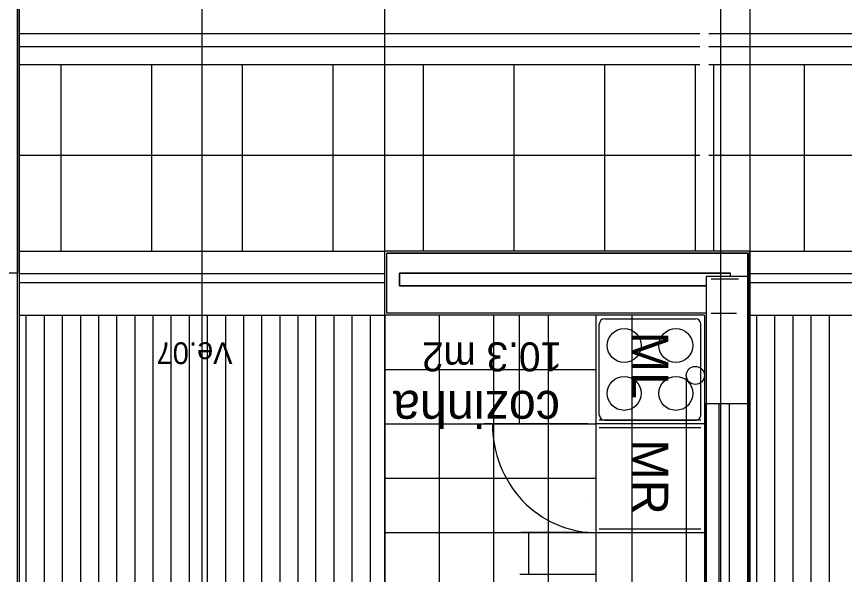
# Model space of a CAD drawing. Extents: x 1248 to 1356, y -443 to -224.
# Drawn here: x 1299.524 to 1304.091, y -233.707 to -230.629 of the extents above; entities that cross this region are included whole.
import ezdxf

# ---------------------------------------------------------------- set-up
doc = ezdxf.new("R2010")
doc.units = 0
for name, color, linetype in [('corte', 7, 'Continuous'), ('estereoctomias', 7, 'Continuous'), ('Level 1', 7, 'Continuous'), ('Level 10', 7, 'Continuous'), ('Level 11', 7, 'Continuous'), ('Level 13', 7, 'Continuous'), ('Level 2', 7, 'Continuous'), ('Level 21', 7, 'Continuous'), ('Level 3', 7, 'Continuous'), ('Level 4', 7, 'Continuous'), ('Level 40', 7, 'Continuous'), ('Level 60', 7, 'Continuous'), ('mob-fixo', 7, 'Continuous'), ('revestimentos', 7, 'Continuous'), ('vermelhos-cont', 7, 'Continuous'), ('vermelhos-tracej', 7, 'Continuous')]:
    doc.layers.add(name, color=color, linetype=linetype)

msp = doc.modelspace()

# ---------------------------------------------------------------- linework, layer by layer
at = {"layer": 'corte'}
for p, q in [((1299.5304, -234.8352), (1299.5304, -228.434)), ((1299.5304, -234.8352), (1299.5304, -231.934)), ((1303.5575, -231.934), (1301.5662, -231.934)), ((1303.5575, -235.1452), (1303.5575, -231.934)), ((1299.5304, -232.044), (1299.4204, -232.044)), ((1303.4623, -232.0639), (1303.4623, -232.044)), ((1303.329, -232.2659), (1303.329, -235.1452)), ((1303.399, -232.7639), (1303.399, -236.1213)), ((1303.457, -236.1213), (1303.457, -232.7639))]:
    msp.add_line(p, q, dxfattribs=at)
for points in [[(1303.329, -232.7639), (1303.559, -232.7639), (1303.559, -232.0639), (1303.329, -232.0639)], [(1303.3294, -232.7639), (1303.5594, -232.7639), (1303.5594, -232.0639), (1303.3294, -232.0639)]]:
    msp.add_lwpolyline(points, close=True, dxfattribs=at)
at = {"layer": 'estereoctomias'}
for p, q in [((1301.1762, -236.9259), (1301.1762, -232.2759)), ((1301.2762, -234.4652), (1301.2762, -232.2759)), ((1301.3762, -234.4652), (1301.3762, -232.2759)), ((1301.4762, -234.4652), (1301.4762, -232.2759))]:
    msp.add_line(p, q, dxfattribs=at)
for points in [[(1299.5304, -232.044), (1299.4204, -232.044), (1299.4204, -228.5639), (1299.2133, -228.5639), (1299.2133, -228.434), (1299.5304, -228.434)], [(1303.329, -232.1143), (1303.329, -232.2659), (1301.5662, -232.2659), (1301.5662, -231.934), (1303.5575, -231.934), (1303.5575, -232.0639), (1303.4623, -232.0639), (1303.4623, -232.044), (1301.6362, -232.044), (1301.6362, -232.1143)], [(1299.5304, -232.044), (1299.4604, -232.044), (1299.4604, -234.744), (1299.519, -234.744), (1299.519, -237.0059), (1299.9204, -237.0059), (1299.9204, -237.0363), (1299.519, -237.0363), (1299.519, -237.1047), (1299.519, -237.1063), (1299.9857, -237.1063), (1299.9904, -237.1063), (1299.9904, -236.9359), (1299.5297, -236.9359), (1299.5297, -234.9052), (1299.9329, -234.9052), (1299.9404, -234.9052), (1299.9404, -234.8352), (1299.5304, -234.8352)], [(1303.399, -232.7639), (1303.399, -236.1213), (1303.329, -236.1213), (1303.329, -235.1452), (1301.2894, -235.1452), (1301.2894, -235.0752), (1303.329, -235.0752), (1303.329, -232.7639)], [(1303.457, -232.7639), (1303.5575, -232.7639), (1303.5575, -234.8352), (1303.9719, -234.8352), (1303.9719, -234.9052), (1303.5568, -234.9051), (1303.5575, -236.1213), (1303.457, -236.1213)]]:
    msp.add_lwpolyline(points, close=True, dxfattribs=at)
at = {"layer": 'Level 1'}
for p, q in [((1301.5662, -232.2659), (1301.5662, -231.934)), ((1301.6362, -232.044), (1303.4623, -232.044)), ((1301.6362, -232.1143), (1301.6362, -232.044)), ((1303.3562, -232.0759), (1303.5062, -232.0759)), ((1303.329, -232.1143), (1301.6362, -232.1143)), ((1303.329, -232.2659), (1301.5662, -232.2659)), ((1303.3562, -232.2659), (1303.4962, -232.2659))]:
    msp.add_line(p, q, dxfattribs=at)
at = {"layer": 'Level 10'}
for p, q in [((1299.5404, -230.894), (1303.2933, -230.894)), ((1299.7683, -230.894), (1299.7683, -231.924)), ((1300.2683, -230.894), (1300.2683, -231.924)), ((1300.7683, -230.894), (1300.7683, -231.924)), ((1301.2683, -230.894), (1301.2683, -231.924)), ((1301.7683, -230.894), (1301.7683, -231.924)), ((1302.2683, -230.894), (1302.2683, -231.924)), ((1302.7683, -230.894), (1302.7683, -231.924)), ((1303.2683, -230.894), (1303.2683, -231.924)), ((1303.3433, -230.894), (1307.3933, -230.894)), ((1303.3683, -230.894), (1303.3683, -231.924)), ((1303.8683, -230.894), (1303.8683, -231.924)), ((1299.5404, -231.394), (1303.2933, -231.394)), ((1303.3433, -231.394), (1307.3933, -231.394)), ((1299.5762, -232.2759), (1299.5762, -234.8252)), ((1299.6762, -232.2759), (1299.6762, -234.8252)), ((1299.7762, -232.2759), (1299.7762, -234.8252)), ((1299.8762, -232.2759), (1299.8762, -234.8252)), ((1299.9762, -232.2759), (1299.9762, -234.8252)), ((1300.0762, -232.2759), (1300.0762, -236.9259)), ((1300.1762, -232.2759), (1300.1762, -236.9259)), ((1300.2762, -232.2759), (1300.2762, -236.9259)), ((1300.3762, -232.2759), (1300.3762, -236.9259)), ((1300.4762, -232.2759), (1300.4762, -236.9259)), ((1300.5762, -232.2759), (1300.5762, -236.9259)), ((1300.6762, -232.2759), (1300.6762, -236.9259)), ((1300.7762, -232.2759), (1300.7762, -236.9259)), ((1300.8762, -232.2759), (1300.8762, -236.9259)), ((1300.9762, -232.2759), (1300.9762, -236.9259)), ((1301.0762, -232.2759), (1301.0762, -236.9259)), ((1301.5562, -232.2759), (1301.5562, -234.4652)), ((1301.8562, -232.2759), (1301.8562, -234.4652)), ((1302.1562, -232.2759), (1302.1562, -234.4652)), ((1302.4562, -232.2759), (1302.4562, -234.4652)), ((1303.6062, -232.2759), (1303.6062, -234.8252)), ((1303.7062, -232.2759), (1303.7062, -234.8252)), ((1303.8062, -232.2759), (1303.8062, -234.8252)), ((1303.9062, -232.2759), (1303.9062, -234.8252)), ((1304.0062, -232.2759), (1304.0062, -234.8252))]:
    msp.add_line(p, q, dxfattribs=at)
at = {"layer": 'Level 13'}
for p, q in [((1302.769, -232.296), (1303.269, -232.296)), ((1302.739, -232.826), (1302.739, -232.326)), ((1303.299, -232.826), (1303.299, -232.326)), ((1302.769, -232.856), (1303.269, -232.856))]:
    msp.add_line(p, q, dxfattribs=at)
for centre in [(1302.8764, -232.4439), (1303.1616, -232.4439), (1302.8764, -232.7081), (1303.1616, -232.7081)]:
    msp.add_circle(centre, 0.0936, dxfattribs=at)
for centre, start, end in [((1302.769, -232.326), 90.0001, 180), ((1303.269, -232.326), 0.0002, 90), ((1302.769, -232.826), 180.0001, 270.0001), ((1303.269, -232.826), 269.9999, 0.0002)]:
    msp.add_arc(centre, 0.03, start, end, dxfattribs=at)
at = {"layer": 'Level 2'}
for p, q in [((1303.2933, -230.724), (1299.5404, -230.724)), ((1307.3933, -230.724), (1303.3433, -230.724)), ((1299.5404, -230.794), (1303.2933, -230.794)), ((1303.3433, -230.794), (1307.3933, -230.794)), ((1299.5397, -231.924), (1301.5562, -231.924)), ((1303.5697, -231.924), (1305.5862, -231.924)), ((1299.5397, -232.0459), (1301.5562, -232.0459)), ((1303.5697, -232.0459), (1305.5862, -232.0459)), ((1299.5397, -232.0959), (1301.5562, -232.0959)), ((1303.5697, -232.0959), (1305.5862, -232.0959)), ((1299.5397, -232.2759), (1301.5562, -232.2759)), ((1302.719, -232.2759), (1302.719, -234.4652)), ((1303.5697, -232.2759), (1305.5862, -232.2759))]:
    msp.add_line(p, q, dxfattribs=at)
at = {"layer": 'Level 21'}
for p, q in [((1301.5562, -232.5759), (1302.719, -232.5759)), ((1301.5562, -232.8759), (1302.719, -232.8759)), ((1301.5562, -233.1759), (1302.719, -233.1759)), ((1301.5562, -233.4759), (1302.719, -233.4759))]:
    msp.add_line(p, q, dxfattribs=at)
at = {"layer": 'Level 3'}
msp.add_line((1302.919, -232.2759), (1302.919, -234.4652), dxfattribs=at)
msp.add_arc((1302.6755, -233.7556), 0.4426, 89.99999999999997, 90.00000277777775, dxfattribs=at)
at = {"layer": 'Level 4'}
for p, q in [((1302.299, -232.8759), (1302.299, -232.2759)), ((1303.299, -232.8559), (1302.739, -232.8559)), ((1302.6762, -232.8759), (1302.1062, -232.8759)), ((1303.319, -232.8759), (1302.719, -232.8759)), ((1302.739, -232.8959), (1303.299, -232.8959)), ((1302.739, -233.4559), (1303.299, -233.4559)), ((1302.6762, -233.4759), (1302.3062, -233.4759)), ((1302.349, -233.4759), (1302.349, -233.7072)), ((1302.719, -233.4759), (1303.319, -233.4759)), ((1302.719, -233.7072), (1302.301, -233.7072))]:
    msp.add_line(p, q, dxfattribs=at)
msp.add_ellipse((1302.719, -232.8759), major_axis=(0, 0.6), ratio=0.95, start_param=1.570796, end_param=3.141593, dxfattribs=at)
at = {"layer": 'mob-fixo'}
msp.add_line((1303.219, -232.609), (1303.219, -235.0402), dxfattribs=at)
msp.add_circle((1303.269, -232.609), 0.05, dxfattribs=at)
at = {"layer": 'revestimentos'}
for p, q in [((1299.5404, -234.8252), (1299.5404, -228.424)), ((1303.5668, -231.924), (1301.5562, -231.924)), ((1301.5562, -232.2759), (1301.5562, -231.924)), ((1303.5668, -234.8252), (1303.5668, -231.924)), ((1303.319, -232.2759), (1301.5562, -232.2759)), ((1303.319, -232.2759), (1303.319, -235.0652))]:
    msp.add_line(p, q, dxfattribs=at)
at = {"layer": 'vermelhos-cont'}
msp.add_line((1303.4094, -250.7923), (1303.4094, -229.6087), dxfattribs=at)
at = {"layer": 'vermelhos-tracej'}
for p, q in [((1299.5412, -235.3039), (1299.5412, -224.3117)), ((1300.5487, -235.3039), (1300.5487, -224.3117)), ((1301.5562, -235.3039), (1301.5562, -224.3117)), ((1303.5712, -235.3039), (1303.5712, -224.3117))]:
    msp.add_line(p, q, dxfattribs=at)

# ---------------------------------------------------------------- texts
at = {"layer": 'Level 11'}
for s, p in [('ML', (1302.919, -232.3681)), ('MR', (1302.919, -232.9621))]:
    msp.add_text(s, height=0.2, rotation=270, dxfattribs=at).set_placement(p)
at = {"layer": 'Level 40'}
msp.add_text('Ve.07', height=0.12, rotation=180, dxfattribs=at).set_placement((1300.7158, -232.4264))
at = {"layer": 'Level 60'}
for s, height, p in [('10.3 m2', 0.16, (1302.5336, -232.4265)), ('cozinha', 0.2, (1302.5225, -232.6943))]:
    msp.add_text(s, height=height, rotation=180, dxfattribs=at).set_placement(p)

doc.saveas('drawing.dxf')
